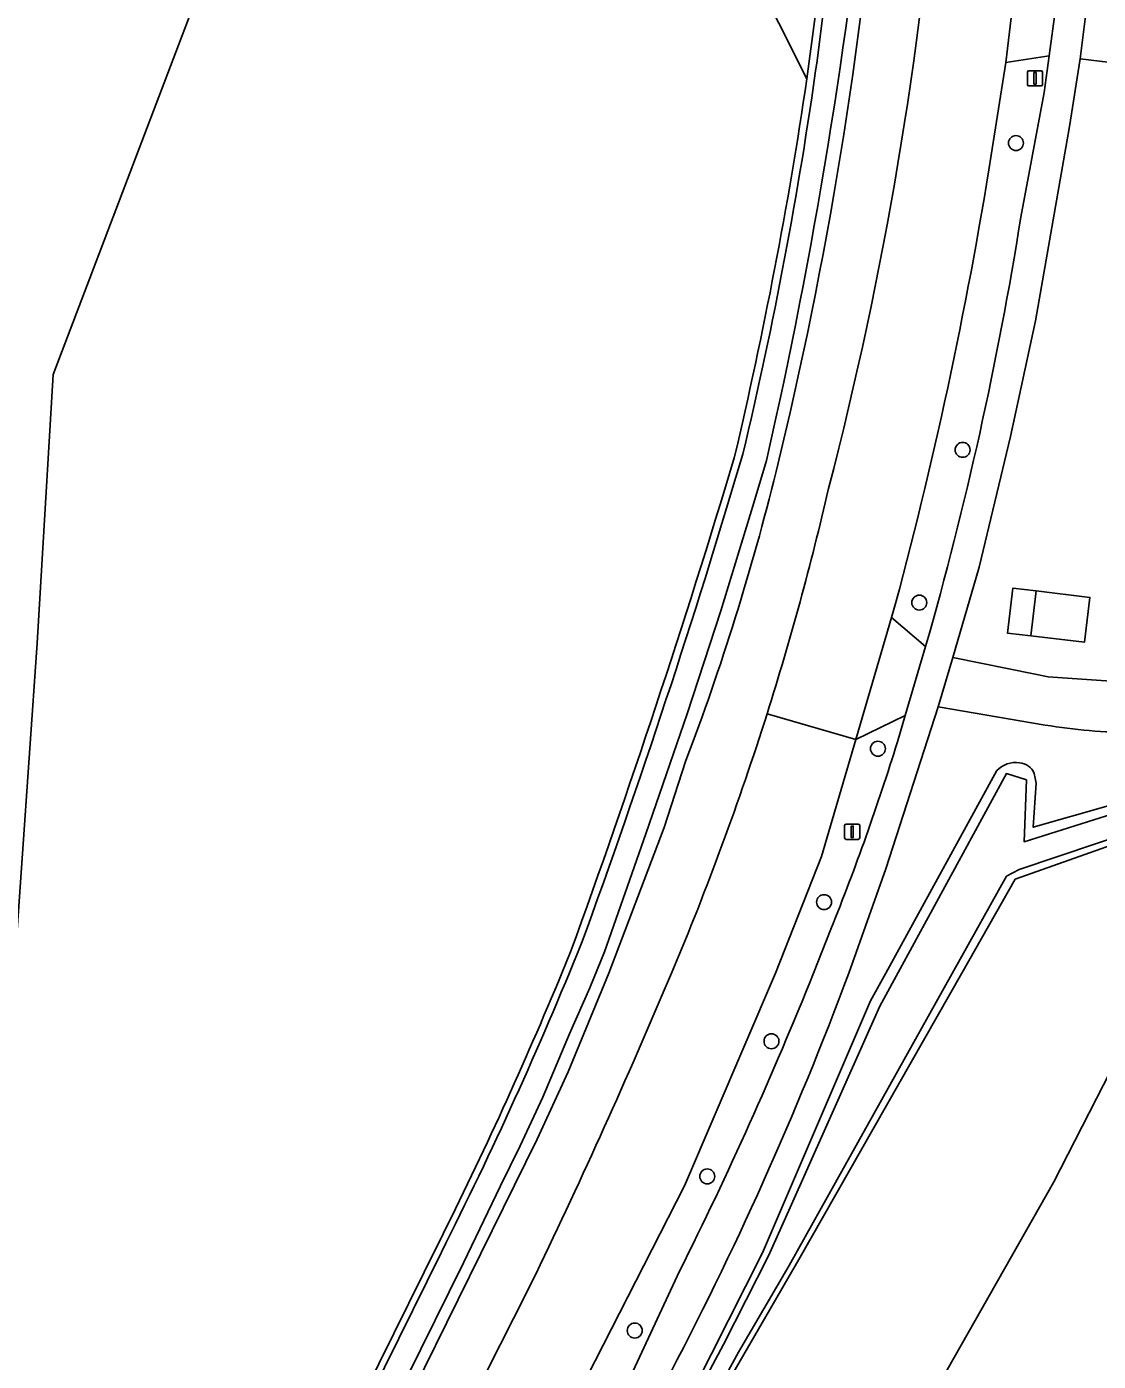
# Model space of a CAD drawing. Extents: x 162510 to 163918, y 388494 to 389774.
# Drawn here: x 162593.4 to 162663.6, y 389474.6 to 389562 of the extents above; entities that cross this region are included whole.
import ezdxf

# ---------------------------------------------------------------- set-up
doc = ezdxf.new("R2010")
doc.units = 0
for name, color, linetype in [('IMGEO_Berm_groen', 7, 'Continuous'), ('IMGEO_Boom', 7, 'Continuous'), ('IMGEO_Fietspad_gesloten', 7, 'Continuous'), ('IMGEO_Grasland_agrarisch', 7, 'Continuous'), ('IMGEO_Grasland_overig', 7, 'Continuous'), ('IMGEO_Groenvoorziening', 7, 'Continuous'), ('IMGEO_Lage_trafo', 7, 'Continuous'), ('IMGEO_Lichtmast', 7, 'Continuous'), ('IMGEO_Loofbos', 7, 'Continuous'), ('IMGEO_Oever', 7, 'Continuous'), ('IMGEO_Rijbaan_lokaal_gesloten', 7, 'Continuous'), ('IMGEO_Rijbaan_lokaal_onverhard', 7, 'Continuous'), ('IMGEO_Rijbaan_lokaal_open', 7, 'Continuous'), ('IMGEO_Voetpad_open', 7, 'Continuous'), ('IMGEO_Waterloop', 7, 'Continuous')]:
    doc.layers.add(name, color=color, linetype=linetype)

msp = doc.modelspace()

# ---------------------------------------------------------------- linework, layer by layer
at = {"layer": 'IMGEO_Berm_groen'}
for points in [[(162577.41, 389384.021), (162581.108, 389398.997), (162582.08, 389406.235), (162584.139, 389417.991), (162585.239, 389425.585), (162589.208, 389455.959), (162590.762, 389474.274), (162592.591, 389500), (162594.095, 389521.602), (162595.137, 389539.183), (162620.582, 389606.076), (162644.49, 389558.551), (162645.586, 389566.738), (162646.454, 389574.953)], [(162658.492, 389549.479), (162660.025, 389557.64), (162660.354, 389560.061), (162657.513, 389559.606), (162656.556, 389553.553)], [(162650.038, 389523.269), (162652.26, 389521.377)], [(162650.413, 389515.132), (162650.923, 389516.856), (162647.7, 389515.28), (162645.436, 389507.625), (162642.441, 389500), (162636.47, 389486.062), (162627.432, 389468.36), (162600.021, 389411.366)], [(162636.542, 389513.848), (162635.148, 389509.537), (162631.523, 389500), (162628.854, 389493.534), (162626.823, 389489.121), (162609.104, 389453.145), (162596.967, 389430.041), (162591.016, 389416.769), (162585.923, 389402.736), (162577.41, 389384.021)], [(162644.923, 389499.996), (162646.059, 389502.875)], [(162634.947, 389498.417), (162635.626, 389500)], [(162629.912, 389467.06), (162636.151, 389480.479)], [(162601.992, 389430.898), (162612.267, 389451.698), (162626.154, 389479.094)]]:
    msp.add_lwpolyline(points, dxfattribs=at)
for centre, radius, start, end in [((162382.238, 389596.529), 267.915, 346.248, 355.30726), ((162403.445, 389594.555), 250.473, 345.47221, 355.4263), ((162373.204, 389598.695), 286.926, 344.75914, 350.948), ((162424.956, 389586.527), 236.456, 344.00666, 350.98582), ((162484.49, 389571.754), 162.705, 339.15154, 346.1624), ((162457.037, 389575.399), 193.857, 342.4581, 346.97975), ((162457.461, 389575.286), 193.418, 337.09281, 342.45215), ((162501.598, 389561.093), 155.751, 338.05046, 342.83686), ((162401.396, 389597.721), 262.404, 333.46152, 338.135), ((162255.56, 389659.396), 412.127, 334.05604, 337.0078)]:
    msp.add_arc(centre, radius, start, end, dxfattribs=at)
at = {"layer": 'IMGEO_Boom'}
for centre in [(162658.178, 389554.339), (162654.685, 389534.254), (162651.847, 389524.255), (162649.137, 389514.687), (162645.613, 389504.641), (162642.169, 389495.534), (162637.963, 389486.684), (162633.219, 389476.592)]:
    msp.add_circle(centre, 0.489, dxfattribs=at)
at = {"layer": 'IMGEO_Fietspad_gesloten'}
for points in [[(162647.231, 389500), (162649.649, 389506.828), (162653.086, 389517.429), (162654.035, 389520.655), (162655.773, 389526.565), (162657.818, 389535.123), (162659.449, 389542.704), (162661.677, 389555.433), (162662.376, 389559.853), (162662.78, 389562.997), (162663.091, 389565.613)], [(162660.97, 389564.694), (162660.76, 389563.117), (162660.354, 389560.061), (162660.025, 389557.64), (162658.492, 389549.479)], [(162652.26, 389521.377), (162650.923, 389516.856), (162650.413, 389515.132)], [(162646.059, 389502.875), (162644.923, 389499.996)], [(162636.151, 389480.479), (162629.912, 389467.06), (162611.426, 389430.748), (162604.878, 389416.948), (162599.105, 389403.872)]]:
    msp.add_lwpolyline(points, dxfattribs=at)
for centre, radius, start, end in [((162424.956, 389586.527), 236.456, 344.00666, 350.98582), ((162501.598, 389561.093), 155.751, 338.05046, 342.83686), ((162436.167, 389578.528), 225.2, 332.07156, 339.59182), ((162401.396, 389597.721), 262.404, 333.46152, 338.135)]:
    msp.add_arc(centre, radius, start, end, dxfattribs=at)
at = {"layer": 'IMGEO_Grasland_agrarisch'}
msp.add_lwpolyline([(162827.332, 389516.707), (162785.51, 389500), (162768.198, 389493.084), (162765.022, 389491.815), (162747.635, 389542.568), (162673.743, 389511.906), (162660.641, 389486.295), (162645.792, 389460.138), (162630.336, 389430.938), (162620.125, 389411.441), (162611.16, 389387.648), (162603.73, 389364.734), (162600.094, 389349.342), (162595.223, 389323.119), (162589.654, 389295.27), (162587.18, 389279.327)], dxfattribs=at)
at = {"layer": 'IMGEO_Grasland_overig'}
msp.add_lwpolyline([(162620.125, 389411.441), (162630.336, 389430.938), (162645.792, 389460.138), (162660.641, 389486.295), (162673.743, 389511.906), (162669.724, 389510.239), (162658.13, 389506.139), (162654.637, 389500), (162643.958, 389481.233), (162638.44, 389471.713), (162635.685, 389466.725), (162634.256, 389464.148), (162613.419, 389423.521), (162610.195, 389417.846), (162606.388, 389409.531), (162602.54, 389399.816), (162600.275, 389394.519)], dxfattribs=at)
at = {"layer": 'IMGEO_Groenvoorziening'}
for points in [[(162668.207, 389548.027), (162668.877, 389558.074), (162670.785, 389558.031), (162671.835, 389558.007), (162672.329, 389559.407), (162672.082, 389559.371), (162670.855, 389559.19), (162668.162, 389559.157), (162662.376, 389559.853), (162661.677, 389555.433), (162659.449, 389542.704), (162657.818, 389535.123), (162655.773, 389526.565), (162654.035, 389520.655), (162659.439, 389519.57), (162660.287, 389519.4), (162666.922, 389518.936), (162669.237, 389518.99), (162669.389, 389520.319), (162666.547, 389519.929), (162665.429, 389521.303), (162666.698, 389536.028)], [(162659.495, 389525.019), (162663.015, 389524.595), (162662.661, 389521.659), (162659.141, 389522.083), (162657.631, 389522.248), (162657.974, 389525.208)]]:
    msp.add_lwpolyline(points, close=True, dxfattribs=at)
for points in [[(162660.1, 389516.234), (162653.086, 389517.429), (162649.649, 389506.828), (162647.231, 389500)], [(162659.366, 389513.063), (162659.445, 389512.758), (162659.494, 389512.434), (162659.314, 389509.549), (162669.129, 389512.345), (162668.181, 389513.167), (162667.108, 389513.867), (162666.432, 389514.835), (162665.882, 389515.761)], [(162641.583, 389481.684), (162648.652, 389498.182), (162649.65, 389500), (162656.931, 389513.259)], [(162590.129, 389365.032), (162594.504, 389381.027), (162594.601, 389381.307), (162596.399, 389386.504), (162598.293, 389391.981), (162599.125, 389393.9), (162599.956, 389395.819), (162601.6, 389400.157), (162603.244, 389404.494), (162606.43, 389411.88), (162609.616, 389419.266), (162612.64, 389424.362), (162627.111, 389453.023), (162641.583, 389481.684)]]:
    msp.add_lwpolyline(points, dxfattribs=at)
for centre, radius, start, end in [((162665.71, 389549.239), 33.478, 260.35279, 270.29381), ((162658.171, 389512.049), 1.732, 82.18735, 135.6818), ((162658.33, 389512.654), 1.114, 21.56389, 86.08383), ((162436.167, 389578.528), 225.2, 332.07156, 339.59182)]:
    msp.add_arc(centre, radius, start, end, dxfattribs=at)
at = {"layer": 'IMGEO_Lage_trafo'}
msp.add_lwpolyline([(162659.495, 389525.019), (162659.141, 389522.083), (162662.661, 389521.659), (162663.015, 389524.595)], close=True, dxfattribs=at)
at = {"layer": 'IMGEO_Lichtmast'}
for p, q in [((162658.93, 389558.177), (162658.93, 389558.977)), ((162658.93, 389558.977), (162658.93, 389558.177)), ((162659.03, 389559.077), (162659.82, 389559.077)), ((162659.82, 389559.077), (162659.03, 389559.077)), ((162659.92, 389558.977), (162659.92, 389558.177)), ((162659.92, 389558.177), (162659.92, 389558.977)), ((162659.82, 389558.077), (162659.03, 389558.077)), ((162659.03, 389558.077), (162659.82, 389558.077)), ((162646.958, 389508.849), (162646.958, 389509.649)), ((162646.958, 389509.649), (162646.958, 389508.849)), ((162647.058, 389509.749), (162647.848, 389509.749)), ((162647.848, 389509.749), (162647.058, 389509.749)), ((162647.948, 389509.649), (162647.948, 389508.849)), ((162647.948, 389508.849), (162647.948, 389509.649)), ((162647.848, 389508.749), (162647.058, 389508.749)), ((162647.058, 389508.749), (162647.848, 389508.749))]:
    msp.add_line(p, q, dxfattribs=at)
for points in [[(162659.35, 389558.952), (162659.5, 389558.952), (162659.5, 389558.202), (162659.35, 389558.202), (162659.35, 389558.952)], [(162647.378, 389509.624), (162647.528, 389509.624), (162647.528, 389508.874), (162647.378, 389508.874), (162647.378, 389509.624)]]:
    msp.add_lwpolyline(points, dxfattribs=at)
for centre, start, end in [((162659.03, 389558.977), 90, 180), ((162659.03, 389558.977), 90, 180), ((162659.82, 389558.977), 0, 90), ((162659.82, 389558.977), 360, 90), ((162659.03, 389558.177), 180, 270), ((162659.03, 389558.177), 180, 270), ((162659.82, 389558.177), 270, 0), ((162659.82, 389558.177), 270, 0), ((162647.058, 389509.649), 90, 180), ((162647.058, 389509.649), 90, 180), ((162647.848, 389509.649), 0, 90), ((162647.848, 389509.649), 360, 90), ((162647.058, 389508.849), 180, 270), ((162647.058, 389508.849), 180, 270), ((162647.848, 389508.849), 270, 0), ((162647.848, 389508.849), 270, 0)]:
    msp.add_arc(centre, 0.1, start, end, dxfattribs=at)
at = {"layer": 'IMGEO_Loofbos'}
for points in [[(162644.49, 389558.551), (162620.582, 389606.076), (162595.137, 389539.183), (162594.095, 389521.602), (162592.591, 389500), (162590.762, 389474.274), (162589.208, 389455.959), (162585.239, 389425.585), (162584.139, 389417.991), (162582.08, 389406.235), (162581.108, 389398.997), (162577.41, 389384.021), (162585.923, 389402.736), (162583.445, 389403.54)], [(162628.448, 389500), (162629.015, 389501.378)], [(162594.507, 389430.724), (162606.544, 389454.369), (162620.404, 389482.389)]]:
    msp.add_lwpolyline(points, dxfattribs=at)
for centre, radius, start, end in [((162350.456, 389602.029), 297.231, 346.71419, 351.58872), ((162054.388, 389709.72), 611.231, 340.07097, 343.265447), ((162376.136, 389604.603), 273.136, 333.41986, 337.4821)]:
    msp.add_arc(centre, radius, start, end, dxfattribs=at)
at = {"layer": 'IMGEO_Oever'}
for points in [[(162646.454, 389574.953), (162645.586, 389566.738), (162644.49, 389558.551)], [(162645.151, 389559.725), (162646.234, 389568.356), (162646.987, 389574.991)], [(162641.846, 389533.567), (162641.005, 389530.779), (162638.843, 389523.703), (162636.652, 389516.966), (162633.949, 389509.114), (162631.235, 389501.377), (162630.274, 389499.025), (162628.949, 389496.017), (162627.196, 389491.882), (162625.714, 389488.677), (162624.397, 389486.022), (162622.004, 389481.022), (162618.273, 389473.467), (162615.201, 389467.112), (162611.936, 389460.371), (162608.55, 389453.55), (162604.487, 389445.66), (162600.279, 389437.471), (162596.975, 389431.122), (162595.518, 389427.714), (162591.959, 389419.681), (162589.936, 389414.797), (162586.547, 389405.614), (162585.04, 389406.17)], [(162626.823, 389489.121), (162628.854, 389493.534), (162631.523, 389500), (162635.148, 389509.537), (162636.542, 389513.848)], [(162656.931, 389513.259), (162649.65, 389500), (162648.652, 389498.182), (162641.583, 389481.684), (162627.111, 389453.023), (162612.64, 389424.362), (162609.616, 389419.266), (162606.43, 389411.88), (162603.244, 389404.494), (162601.6, 389400.157), (162599.956, 389395.819), (162599.125, 389393.9), (162598.293, 389391.981), (162596.399, 389386.504), (162594.601, 389381.307), (162594.504, 389381.027), (162590.129, 389365.032)], [(162634.256, 389464.148), (162635.685, 389466.725), (162638.44, 389471.713), (162643.958, 389481.233), (162654.637, 389500), (162658.13, 389506.139), (162669.724, 389510.239), (162669.129, 389512.345), (162659.314, 389509.549), (162659.494, 389512.434), (162659.445, 389512.758), (162659.366, 389513.063)], [(162636.578, 389471.099), (162639.037, 389475.684), (162641.975, 389481.475), (162643.39, 389484.648), (162649.254, 389497.836), (162653.92, 389506.356), (162657.551, 389513.059), (162658.86, 389512.638), (162658.709, 389508.6), (162668.26, 389511.601)], [(162668.737, 389510.454), (162668.635, 389510.321), (162668.523, 389510.19), (162658.39, 389506.787), (162657.559, 389506.341), (162643.33, 389480.856), (162640.007, 389475.184), (162633.793, 389463.772), (162631.706, 389459.707), (162629.667, 389455.808), (162626.032, 389448.621), (162622.316, 389441.292), (162613.522, 389424.144), (162610.047, 389417.95), (162607.536, 389412.566), (162604.252, 389404.959), (162602.241, 389399.806), (162600.325, 389394.951), (162599.784, 389393.765), (162599.088, 389391.643), (162596.849, 389385.147), (162595.479, 389380.912), (162593.289, 389373.253), (162591.117, 389365.304)], [(162629.015, 389501.378), (162628.448, 389500)], [(162583.445, 389403.54), (162585.923, 389402.736), (162591.016, 389416.769), (162596.967, 389430.041), (162609.104, 389453.145), (162626.823, 389489.121)], [(162620.404, 389482.389), (162606.544, 389454.369), (162594.507, 389430.724)], [(162595.522, 389431.81), (162598.852, 389438.209), (162603.058, 389446.394), (162607.116, 389454.275), (162610.494, 389461.078), (162613.755, 389467.812), (162616.829, 389474.172), (162620.559, 389481.725)]]:
    msp.add_lwpolyline(points, dxfattribs=at)
for centre, radius, start, end in [((162311.657, 389608.681), 338.625, 347.184, 354.26821), ((162382.238, 389596.529), 267.915, 346.248, 355.30726), ((162376.009, 389597.194), 271.738, 346.54659, 352.07442), ((162350.456, 389602.029), 297.231, 346.71419, 351.58872), ((162123.346, 389686.641), 539.017, 339.96165, 343.54672), ((162054.388, 389709.72), 611.231, 340.07097, 343.265447), ((162484.49, 389571.754), 162.705, 339.15154, 346.1624), ((162658.171, 389512.049), 1.732, 82.18735, 135.6818), ((162658.33, 389512.654), 1.114, 21.56389, 86.08383), ((162379.744, 389603.154), 269.697, 333.24089, 337.95961), ((162376.136, 389604.603), 273.136, 333.41986, 337.4821)]:
    msp.add_arc(centre, radius, start, end, dxfattribs=at)
at = {"layer": 'IMGEO_Rijbaan_lokaal_gesloten'}
for points in [[(162656.556, 389553.553), (162657.513, 389559.606), (162658.048, 389564.015), (162658.33, 389566.208)], [(162641.879, 389516.97), (162647.7, 389515.28), (162650.038, 389523.269)], [(162600.021, 389411.366), (162627.432, 389468.36), (162636.47, 389486.062), (162642.441, 389500), (162645.436, 389507.625), (162647.7, 389515.28), (162641.879, 389516.97)], [(162635.626, 389500), (162634.947, 389498.417)], [(162626.154, 389479.094), (162612.267, 389451.698), (162601.992, 389430.898)]]:
    msp.add_lwpolyline(points, dxfattribs=at)
for centre, radius, start, end in [((162403.445, 389594.555), 250.473, 345.47221, 355.4263), ((162373.204, 389598.695), 286.926, 344.75914, 350.948), ((162457.037, 389575.399), 193.857, 342.4581, 346.97975), ((162457.461, 389575.286), 193.418, 337.09281, 342.45215), ((162255.56, 389659.396), 412.127, 334.05604, 337.0078)]:
    msp.add_arc(centre, radius, start, end, dxfattribs=at)
at = {"layer": 'IMGEO_Rijbaan_lokaal_onverhard'}
msp.add_lwpolyline([(162673.37, 389519.086), (162669.237, 389518.99), (162666.922, 389518.936), (162660.287, 389519.4), (162659.439, 389519.57), (162654.035, 389520.655), (162653.086, 389517.429), (162660.1, 389516.234)], dxfattribs=at)
msp.add_arc((162665.71, 389549.239), 33.478, 260.35279, 270.29381, dxfattribs=at)
at = {"layer": 'IMGEO_Rijbaan_lokaal_open'}
for points in [[(162660.76, 389563.117), (162658.048, 389564.015), (162657.513, 389559.606), (162660.354, 389560.061)], [(162652.26, 389521.377), (162650.038, 389523.269), (162647.7, 389515.28), (162650.923, 389516.856)]]:
    msp.add_lwpolyline(points, close=True, dxfattribs=at)
msp.add_lwpolyline([(162667.146, 389562.495), (162662.78, 389562.997), (162662.376, 389559.853), (162668.162, 389559.157), (162670.855, 389559.19), (162672.082, 389559.371), (162672.329, 389559.407), (162672.36, 389560.903), (162672.405, 389563.043)], dxfattribs=at)
at = {"layer": 'IMGEO_Voetpad_open'}
msp.add_lwpolyline([(162659.495, 389525.019), (162657.974, 389525.208), (162657.631, 389522.248), (162659.141, 389522.083)], close=True, dxfattribs=at)
at = {"layer": 'IMGEO_Waterloop'}
for points in [[(162646.987, 389574.991), (162646.234, 389568.356), (162645.151, 389559.725)], [(162585.04, 389406.17), (162586.547, 389405.614), (162589.936, 389414.797), (162591.959, 389419.681), (162595.518, 389427.714), (162596.975, 389431.122), (162600.279, 389437.471), (162604.487, 389445.66), (162608.55, 389453.55), (162611.936, 389460.371), (162615.201, 389467.112), (162618.273, 389473.467), (162622.004, 389481.022), (162624.397, 389486.022), (162625.714, 389488.677), (162627.196, 389491.882), (162628.949, 389496.017), (162630.274, 389499.025), (162631.235, 389501.377), (162633.949, 389509.114), (162636.652, 389516.966), (162638.843, 389523.703), (162641.005, 389530.779), (162641.846, 389533.567)], [(162668.26, 389511.601), (162658.709, 389508.6), (162658.86, 389512.638), (162657.551, 389513.059), (162653.92, 389506.356), (162649.254, 389497.836), (162643.39, 389484.648), (162641.975, 389481.475), (162639.037, 389475.684), (162636.578, 389471.099)], [(162591.117, 389365.304), (162593.289, 389373.253), (162595.479, 389380.912), (162596.849, 389385.147), (162599.088, 389391.643), (162599.784, 389393.765), (162600.325, 389394.951), (162602.241, 389399.806), (162604.252, 389404.959), (162607.536, 389412.566), (162610.047, 389417.95), (162613.522, 389424.144), (162622.316, 389441.292), (162626.032, 389448.621), (162629.667, 389455.808), (162631.706, 389459.707), (162633.793, 389463.772), (162640.007, 389475.184), (162643.33, 389480.856), (162657.559, 389506.341), (162658.39, 389506.787), (162668.523, 389510.19)], [(162620.559, 389481.725), (162616.829, 389474.172), (162613.755, 389467.812), (162610.494, 389461.078), (162607.116, 389454.275), (162603.058, 389446.394), (162598.852, 389438.209), (162595.522, 389431.81)]]:
    msp.add_lwpolyline(points, dxfattribs=at)
for centre, radius, start, end in [((162311.657, 389608.681), 338.625, 347.184, 354.26821), ((162376.009, 389597.194), 271.738, 346.54659, 352.07442), ((162123.346, 389686.641), 539.017, 339.96165, 343.54672), ((162379.744, 389603.154), 269.697, 333.24089, 337.95961)]:
    msp.add_arc(centre, radius, start, end, dxfattribs=at)

doc.saveas('drawing.dxf')
